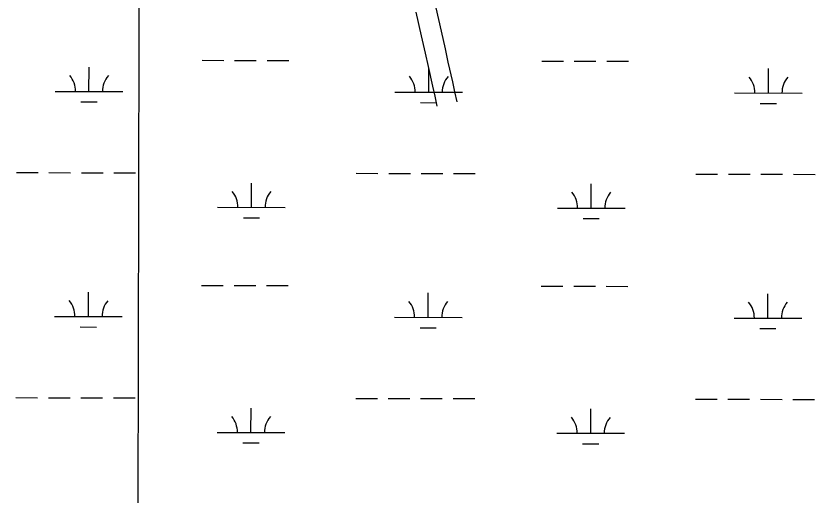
# Model space of a CAD drawing. Extents: x 3180038 to 3217926, y 922069 to 947485.
# Drawn here: x 3207602 to 3208782, y 941463 to 942172 of the extents above; entities that cross this region are included whole.
import ezdxf

# ---------------------------------------------------------------- set-up
doc = ezdxf.new("R2010")
doc.units = 0
for name, color, linetype in [('V-GRID-MAJR', 7, 'Continuous'), ('V-ROAD-CNTR', 7, 'Continuous'), ('V-WETL-SWMP', 7, 'Continuous')]:
    doc.layers.add(name, color=color, linetype=linetype)

msp = doc.modelspace()

# ---------------------------------------------------------------- linework, layer by layer
at = {"layer": 'V-GRID-MAJR'}
msp.add_spline([(3207753.589, 927465.7760000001), (3207765.93, 933526.242), (3207778.276, 939589.318), (3207790.622, 945652.443), (3207790.627, 945655.003)], degree=3, dxfattribs=at)
at = {"layer": 'V-ROAD-CNTR'}
for points in [[(3208221.771519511, 942183.6326048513), (3208229.6165038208, 942148.9566742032), (3208235.462492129, 942122.931726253), (3208239.8204834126, 942103.3997653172), (3208246.301470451, 942074.0988239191), (3208249.5164640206, 942059.4308532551), (3208252.708457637, 942044.7728825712)], [(3208192.515578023, 942176.996618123), (3208200.3505623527, 942142.3586873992), (3208206.1865506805, 942116.377739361), (3208210.5345419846, 942096.8937783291), (3208217.003529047, 942067.6468368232), (3208220.208522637, 942053.028866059), (3208223.394516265, 942038.3908953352)]]:
    msp.add_lwpolyline(points, dxfattribs=at)
at = {"layer": 'V-WETL-SWMP'}
for p, q in [((3207876.6182132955, 942105.9878301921), (3207908.618006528, 942105.9156903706)), ((3207924.617903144, 942105.8796204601), (3207956.617696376, 942105.8074806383)), ((3207972.617592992, 942105.7714107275), (3208004.617386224, 942105.6992709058)), ((3208378.5229702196, 942104.8563441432), (3208410.522763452, 942104.7842043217)), ((3208426.5226600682, 942104.7481344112), (3208458.5224533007, 942104.6759945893)), ((3208474.5223499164, 942104.6399246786), (3208506.5221431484, 942104.5677848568)), ((3207709.450760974, 942059.9345983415), (3207709.531810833, 942095.9344865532)), ((3208211.355517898, 942058.8031122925), (3208211.4365677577, 942094.8030005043)), ((3208713.2602748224, 942057.6716262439), (3208713.341324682, 942093.6715144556)), ((3207659.451084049, 942060.0473168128), (3207759.450437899, 942059.8218798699)), ((3208161.355840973, 942058.9158307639), (3208261.3551948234, 942058.690393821)), ((3208663.2605978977, 942057.7843447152), (3208763.259951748, 942057.5589077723)), ((3207697.4160973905, 942044.5306986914), (3207721.415942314, 942044.4765938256)), ((3208199.3208543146, 942043.3992126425), (3208223.320699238, 942043.3451077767)), ((3208701.2256112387, 942042.2677265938), (3208725.2254561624, 942042.213621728)), ((3207602.3371252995, 941940.1048370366), (3207634.3369185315, 941940.0326972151)), ((3207650.3368151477, 941939.9966273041), (3207682.3366083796, 941939.9244874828)), ((3207698.336504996, 941939.888417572), (3207730.336298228, 941939.8162777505)), ((3207746.3361948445, 941939.7802078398), (3207778.3359880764, 941939.708068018)), ((3208104.2418822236, 941938.9733509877), (3208136.2416754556, 941938.9012111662)), ((3208152.2415720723, 941938.8651412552), (3208184.241365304, 941938.7930014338)), ((3208200.24126192, 941938.7569315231), (3208232.241055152, 941938.6847917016)), ((3208248.2409517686, 941938.6487217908), (3208280.2407450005, 941938.576581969)), ((3208606.146639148, 941937.841864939), (3208638.1464323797, 941937.7697251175)), ((3208654.1463289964, 941937.7336552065), (3208686.1461222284, 941937.6615153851)), ((3208702.146018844, 941937.6254454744), (3208734.1458120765, 941937.5533056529)), ((3208750.1457086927, 941937.5172357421), (3208782.1455019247, 941937.4450959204)), ((3207949.536641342, 941888.5800160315), (3207949.617691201, 941924.5799042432)), ((3208451.4413982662, 941887.4485299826), (3208451.5224481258, 941923.4484181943)), ((3207899.5369644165, 941888.6927345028), (3207999.536318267, 941888.4672975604)), ((3208401.441721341, 941887.5612484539), (3208501.4410751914, 941887.3358115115)), ((3207937.5019777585, 941873.1761163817), (3207961.501822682, 941873.1220115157)), ((3208439.4067346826, 941872.0446303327), (3208463.4065796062, 941871.9905254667)), ((3207875.8692337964, 941773.3138632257), (3207907.8690270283, 941773.2417234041)), ((3207923.868923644, 941773.2056534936), (3207955.868716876, 941773.1335136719)), ((3207971.8686134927, 941773.0974437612), (3208003.8684067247, 941773.0253039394)), ((3208377.7739907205, 941772.1823771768), (3208409.773783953, 941772.1102373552)), ((3208425.773680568, 941772.0741674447), (3208457.7734738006, 941772.002027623)), ((3208473.773370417, 941771.9659577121), (3208505.773163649, 941771.8938178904)), ((3207708.701781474, 941727.2606313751), (3207708.7828313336, 941763.2605195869)), ((3208210.606538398, 941726.1291453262), (3208210.6875882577, 941762.1290335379)), ((3208712.5112953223, 941724.9976592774), (3208712.592345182, 941760.9975474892)), ((3207658.702104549, 941727.3733498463), (3207758.701458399, 941727.1479129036)), ((3208160.606861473, 941726.2418637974), (3208260.6062153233, 941726.0164268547)), ((3208662.5116183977, 941725.1103777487), (3208762.510972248, 941724.884940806)), ((3207696.6671178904, 941711.856731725), (3207720.6669628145, 941711.8026268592)), ((3208198.5718748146, 941710.725245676), (3208222.5717197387, 941710.6711408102)), ((3208700.4766317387, 941709.5937596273), (3208724.476476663, 941709.5396547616)), ((3207601.5881458, 941607.4308700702), (3207633.587939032, 941607.3587302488)), ((3207649.5878356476, 941607.3226603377), (3207681.58762888, 941607.2505205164)), ((3207697.5875254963, 941607.2144506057), (3207729.5873187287, 941607.1423107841)), ((3207745.5872153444, 941607.1062408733), (3207777.5870085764, 941607.0341010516)), ((3208103.492902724, 941606.2993840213), (3208135.4926959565, 941606.2272441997)), ((3208151.4925925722, 941606.1911742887), (3208183.492385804, 941606.1190344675)), ((3208199.4922824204, 941606.0829645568), (3208231.492075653, 941606.0108247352)), ((3208247.4919722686, 941605.9747548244), (3208279.491765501, 941605.9026150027)), ((3208605.397659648, 941605.1678979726), (3208637.3974528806, 941605.095758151)), ((3208653.3973494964, 941605.05968824), (3208685.3971427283, 941604.9875484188)), ((3208701.397039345, 941604.9514785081), (3208733.396832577, 941604.8793386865)), ((3208749.3967291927, 941604.8432687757), (3208781.396522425, 941604.7711289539)), ((3207948.7876618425, 941555.9060490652), (3207948.8687117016, 941591.9059372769)), ((3208450.6924187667, 941554.7745630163), (3208450.773468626, 941590.774451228)), ((3207898.787984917, 941556.0187675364), (3207998.787338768, 941555.7933305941)), ((3208400.6927418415, 941554.8872814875), (3208500.6920956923, 941554.6618445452)), ((3207936.7529982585, 941540.5021494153), (3207960.7528431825, 941540.4480445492)), ((3208438.6577551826, 941539.3706633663), (3208462.6576001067, 941539.3165585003))]:
    msp.add_line(p, q, dxfattribs=at)
for centre, radius, start, end in [((3207654.2092507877, 942060.5339380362), 35.24628790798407, 359.0990109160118, 40.64266924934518), ((3207764.6944090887, 942060.2848620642), 35.246287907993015, 139.09901308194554, 180.64267141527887), ((3208156.114007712, 942059.4024519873), 35.24628790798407, 359.0990109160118, 40.64266924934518), ((3208266.599166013, 942059.1533760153), 35.246287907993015, 139.09901308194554, 180.64267141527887), ((3208658.018764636, 942058.2709659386), 35.24628790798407, 359.0990109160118, 40.64266924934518), ((3208768.5039229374, 942058.0218899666), 35.246287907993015, 139.09901308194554, 180.64267141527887), ((3207894.295131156, 941889.1793557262), 35.24628790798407, 359.0990109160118, 40.64266924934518), ((3208004.780289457, 941888.9302797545), 35.246287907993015, 139.09901308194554, 180.64267141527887), ((3208396.199888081, 941888.0478696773), 35.24628790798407, 359.0990109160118, 40.64266924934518), ((3208506.6850463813, 941887.7987937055), 35.246287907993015, 139.09901308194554, 180.64267141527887), ((3207653.460271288, 941727.8599710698), 35.24628790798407, 359.0990109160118, 40.64266924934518), ((3207763.945429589, 941727.6108950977), 35.246287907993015, 139.09901308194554, 180.64267141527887), ((3208155.3650282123, 941726.7284850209), 35.24628790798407, 359.0990109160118, 40.64266924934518), ((3208265.8501865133, 941726.4794090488), 35.246287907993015, 139.09901308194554, 180.64267141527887), ((3208657.2697851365, 941725.5969989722), 35.24628790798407, 359.0990109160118, 40.64266924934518), ((3208767.754943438, 941725.3479230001), 35.246287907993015, 139.09901308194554, 180.64267141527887), ((3207893.5461516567, 941556.5053887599), 35.24628790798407, 359.0990109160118, 40.64266924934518), ((3208004.0313099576, 941556.256312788), 35.246287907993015, 139.09901308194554, 180.64267141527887), ((3208395.450908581, 941555.373902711), 35.24628790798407, 359.0990109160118, 40.64266924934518), ((3208505.9360668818, 941555.1248267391), 35.246287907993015, 139.09901308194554, 180.64267141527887)]:
    msp.add_arc(centre, radius, start, end, dxfattribs=at)

doc.saveas('drawing.dxf')
